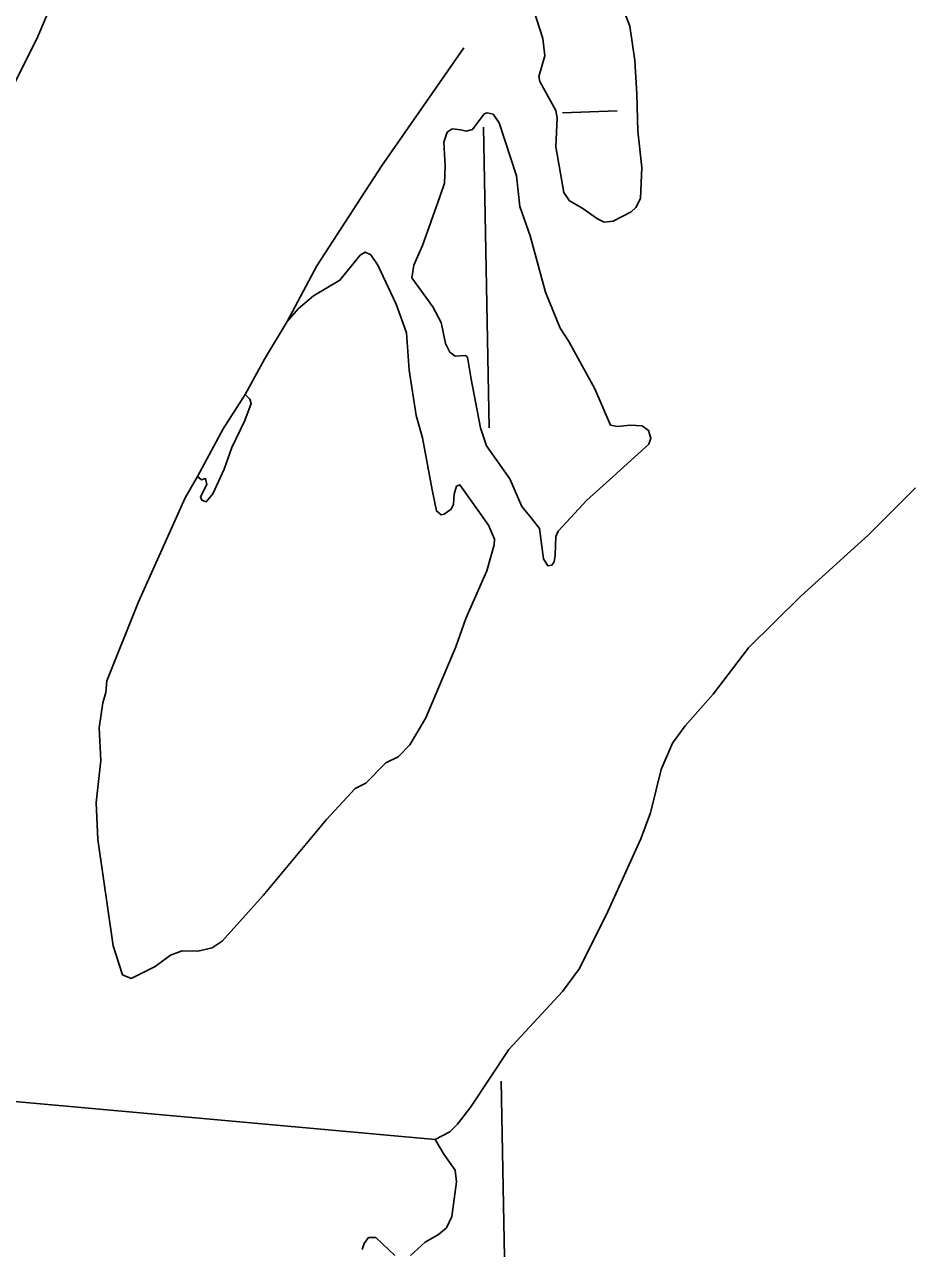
# Model space of a CAD drawing. Extents: x -19 to 366, y -4 to 359.
# Drawn here: x 162.955 to 163.505, y 175.294 to 176.057 of the extents above; entities that cross this region are included whole.
import ezdxf

# ---------------------------------------------------------------- set-up
doc = ezdxf.new("R2010")
doc.units = 0
for name, color, linetype in [('R_Axis', 7, 'Continuous'), ('R_Axis Annot', 7, 'Continuous'), ('R_Border Prem', 7, 'Continuous'), ('Sheet Fence', 7, 'Continuous')]:
    doc.layers.add(name, color=color, linetype=linetype)

msp = doc.modelspace()

# ---------------------------------------------------------------- linework, layer by layer
at = {"layer": 'R_Axis'}
for points in [[(163.2407, 175.99339), (163.24418, 175.8058)], [(163.25173, 175.39852), (163.25907, 175.00217), (163.26013, 174.92361)]]:
    msp.add_lwpolyline(points, dxfattribs=at)
at = {"layer": 'R_Axis Annot'}
msp.add_lwpolyline([(163.28998, 176.00227), (163.32397, 176.00356)], dxfattribs=at)
at = {"layer": 'R_Border Prem'}
for points in [[(162.64941, 175.28506), (162.66492, 175.33088), (162.67087, 175.35983), (162.68059, 175.39017), (162.69478, 175.42477), (162.70545, 175.45437), (162.7137, 175.48203), (162.73249, 175.53588), (162.78242, 175.66353), (162.78958, 175.68813), (162.79692, 175.7025), (162.81265, 175.73579), (162.83336, 175.77677), (162.84532, 175.80868), (162.86277, 175.85206), (162.88381, 175.89646), (162.91458, 175.95925), (162.93666, 175.9976), (162.96287, 176.04987), (162.98181, 176.09461)], [(163.32937, 176.06276), (163.33195, 176.05635), (163.33497, 176.03497), (163.33627, 176.01393), (163.33686, 175.99079), (163.33933, 175.96807), (163.33852, 175.94889), (163.33559, 175.94315), (163.33279, 175.94044), (163.32152, 175.93473), (163.31585, 175.93406), (163.31164, 175.93607), (163.30186, 175.94311), (163.2942, 175.94733), (163.2907, 175.95258), (163.28567, 175.98095), (163.28649, 175.99918), (163.28566, 176.00372), (163.27587, 176.02176), (163.27525, 176.02497), (163.27882, 176.03775), (163.27769, 176.04854), (163.26968, 176.07325)], [(163.22832, 176.04272), (163.17709, 175.96893), (163.13683, 175.90692), (163.11829, 175.87205), (163.10409, 175.84865), (163.09215, 175.82661), (163.07849, 175.8053), (163.06252, 175.77541), (163.06482, 175.77337), (163.06746, 175.77417), (163.06828, 175.77058), (163.06425, 175.76273), (163.06504, 175.76066), (163.0679, 175.75976), (163.07199, 175.76458), (163.07911, 175.78008), (163.08381, 175.79363), (163.09186, 175.81048), (163.09585, 175.82098), (163.09505, 175.82363)], [(163.22978, 175.99075), (163.23374, 175.99177), (163.24116, 176.00159), (163.24304, 176.00219), (163.24665, 176.0015), (163.25035, 175.99606), (163.26115, 175.96305), (163.26337, 175.94393), (163.26975, 175.92545), (163.27926, 175.89033), (163.28836, 175.86791), (163.29381, 175.85966)], [(163.31004, 175.83017), (163.3199, 175.80758), (163.32409, 175.80671), (163.33204, 175.80742), (163.33944, 175.80698), (163.34346, 175.80421), (163.34487, 175.7993), (163.3438, 175.79568), (163.31916, 175.77341), (163.30497, 175.76082), (163.28711, 175.74134), (163.28584, 175.73809), (163.28528, 175.7265), (163.2846, 175.72232), (163.28331, 175.72021), (163.28066, 175.71978), (163.27812, 175.7241), (163.27552, 175.74302), (163.27029, 175.74976), (163.26449, 175.75668), (163.25699, 175.774), (163.24261, 175.79461), (163.23882, 175.80592), (163.23299, 175.83618), (163.23068, 175.8498), (163.22952, 175.85091), (163.22308, 175.85061), (163.21963, 175.85301), (163.21707, 175.85847), (163.21438, 175.87151), (163.2091, 175.88128), (163.19609, 175.89926), (163.19728, 175.90725), (163.20257, 175.91949), (163.21342, 175.94985), (163.21631, 175.95845), (163.2167, 175.96908), (163.21587, 175.98386), (163.21804, 175.99016), (163.22104, 175.9923), (163.22654, 175.99164), (163.22978, 175.99075)], [(163.11829, 175.87205), (163.12535, 175.88034), (163.13469, 175.88809), (163.1512, 175.89788), (163.16382, 175.91348), (163.16701, 175.91543), (163.17045, 175.9136), (163.17473, 175.90722), (163.18614, 175.88295), (163.1927, 175.86505), (163.19424, 175.84174), (163.1987, 175.81355), (163.20273, 175.79958), (163.20859, 175.76724), (163.21128, 175.75401), (163.21435, 175.7516), (163.21624, 175.75201), (163.22055, 175.75512), (163.22201, 175.75819), (163.22228, 175.76445), (163.2239, 175.76941), (163.22597, 175.77021), (163.24384, 175.74511), (163.24759, 175.73645), (163.24727, 175.73284), (163.24281, 175.71663), (163.22967, 175.68698), (163.22334, 175.66922), (163.20477, 175.62506), (163.19482, 175.60818), (163.18756, 175.60065), (163.17985, 175.5969), (163.16737, 175.58416), (163.1606, 175.581), (163.14274, 175.5617)], [(163.29381, 175.85966), (163.31004, 175.83017)], [(163.09215, 175.82661), (163.09505, 175.82363)], [(163.14274, 175.5617), (163.10337, 175.51431), (163.0779, 175.48577), (163.07152, 175.48148), (163.06265, 175.47942), (163.05279, 175.47963), (163.04564, 175.47703), (163.03609, 175.47003), (163.02106, 175.46255), (163.01571, 175.46473), (163.00991, 175.48284), (163.00025, 175.54907), (162.99928, 175.5722), (163.00224, 175.59844), (163.00114, 175.61872), (163.00352, 175.63432), (163.00531, 175.6408), (163.00594, 175.64803), (163.02576, 175.69734), (163.05478, 175.76218), (163.06252, 175.77541)], [(163.19515, 175.28981), (163.20429, 175.29813), (163.21255, 175.30283), (163.2176, 175.30691), (163.22089, 175.31399), (163.22393, 175.33567), (163.22305, 175.34287), (163.21586, 175.35298), (163.21059, 175.362), (163.21961, 175.3669), (163.22445, 175.37154), (163.2328, 175.38251), (163.25644, 175.41823), (163.28994, 175.45431), (163.3005, 175.46874), (163.31808, 175.50415), (163.33872, 175.5495), (163.3447, 175.56573), (163.35144, 175.5928), (163.35855, 175.60924), (163.36633, 175.62001), (163.3838, 175.63968), (163.40586, 175.66854), (163.43848, 175.70081), (163.48065, 175.73914), (163.50991, 175.76851)], [(163.21059, 175.362), (162.9253, 175.38776), (162.8556, 175.17495)], [(163.16495, 175.29343), (163.16622, 175.29725), (163.169, 175.30091), (163.17354, 175.30099), (163.18549, 175.28963)]]:
    msp.add_lwpolyline(points, dxfattribs=at)
at = {"layer": 'Sheet Fence'}
for points in [[(168.79024, 2.24423), (168.56072, 10.86154), (168.3304, 19.47898), (168.09927, 28.09654), (167.86734, 36.71424), (167.63461, 45.33207), (167.40109, 53.95003), (167.16676, 62.56812), (166.93164, 71.18634), (166.69573, 79.80469), (166.45902, 88.42317), (166.22151, 97.04178), (165.98322, 105.66053), (165.74413, 114.27941), (165.50426, 122.89842), (165.26359, 131.51756), (165.02214, 140.13684), (164.7799, 148.75625), (164.53687, 157.3758), (164.29307, 165.99547), (164.04847, 174.61528), (163.8031, 183.23523), (163.55694, 191.85531), (163.31001, 200.47553), (163.06229, 209.09588), (162.8138, 217.71636), (162.56453, 226.33698), (162.31449, 234.95774), (162.06367, 243.57863), (161.81208, 252.19966), (161.55972, 260.82082), (161.30659, 269.44212), (161.05269, 278.06356), (160.79802, 286.68514), (160.54258, 295.30685), (160.28638, 303.9287), (160.02941, 312.55068), (159.77168, 321.1728), (159.51318, 329.79507), (159.25393, 338.41747), (158.99391, 347.04)], [(0, 172.2839), (7.1335, 172.2883), (14.26699, 172.30153), (21.40046, 172.32356), (28.53389, 172.35442), (35.66729, 172.39408), (42.80062, 172.44256), (49.9339, 172.49986), (57.06709, 172.56597), (64.2002, 172.6409), (71.33321, 172.72464), (78.46611, 172.81719), (85.59889, 172.91856), (92.73155, 173.02874), (99.86406, 173.14774), (106.99641, 173.27555), (114.12861, 173.41217), (121.26063, 173.5576), (128.39246, 173.71185), (135.5241, 173.87492), (142.65553, 174.04679), (149.78674, 174.22748), (156.91773, 174.41697), (164.04847, 174.61528), (171.17897, 174.82241), (178.3092, 175.03834), (185.43916, 175.26308), (192.56884, 175.49664), (199.69822, 175.739), (206.8273, 175.99017), (213.95607, 176.25015), (221.0845, 176.51895), (228.2126, 176.79655), (235.34035, 177.08295), (242.46774, 177.37817), (249.59476, 177.68219), (256.7214, 177.99502), (263.84765, 178.31666), (270.97349, 178.6471), (278.09893, 178.98634), (285.22393, 179.33439), (292.3485, 179.69125), (299.47263, 180.05691), (306.59629, 180.43137), (313.71949, 180.81463), (320.84221, 181.2067), (327.96444, 181.60757), (335.08617, 182.01724), (342.20739, 182.4357)]]:
    msp.add_spline(points, degree=3, dxfattribs=at)

doc.saveas('drawing.dxf')
